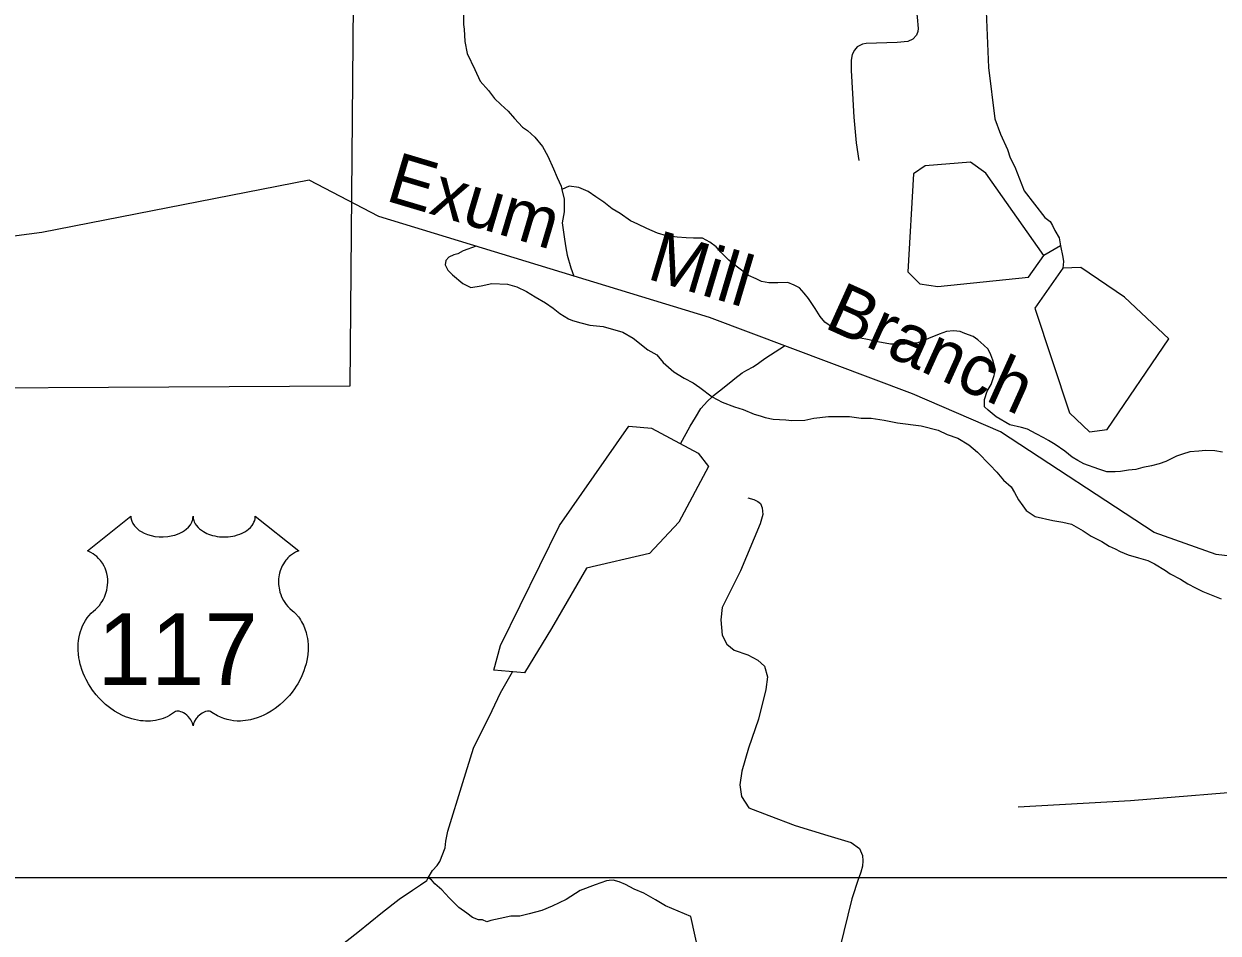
# Model space of a CAD drawing. Extents: x 2206922 to 2357709, y 510027 to 673830.
# Drawn here: x 2303188 to 2306719, y 634196 to 636885 of the extents above; entities that cross this region are included whole.
import ezdxf

# ---------------------------------------------------------------- set-up
doc = ezdxf.new("R2010")
doc.units = 0
for name, color, linetype in [('Exist Boundary Political City Limit New', 7, 'Continuous'), ('Exist Hydrographic Creek Single Shore', 7, 'Continuous'), ('Exist Hydrographic Creek Single Shore Label', 7, 'Continuous'), ('Exist Hydrographic Misc Water Feature', 7, 'Continuous'), ('Exist Hydrographic Pond Under 1500 Sq Ft', 7, 'Continuous'), ('Exist Road Non-System Type 51', 7, 'Continuous'), ('Exist Road Primary US Shield CELL', 7, 'Continuous'), ('Exist Road Primary US Shield Number Label', 7, 'Continuous'), ('Map Preparation Boundary City Limit Buffer Line', 7, 'Continuous'), ('Map Preparation Inset Cut Line', 7, 'Continuous')]:
    doc.layers.add(name, color=color, linetype=linetype)

msp = doc.modelspace()

# ---------------------------------------------------------------- linework, layer by layer
at = {"layer": 'Exist Boundary Political City Limit New'}
msp.add_lwpolyline([(2300520.2, 635771.9), (2300504.8, 636598), (2300409.8, 636634.4), (2299994.2, 636977.8), (2300292, 637066.6), (2300507, 637120.9), (2300448, 638103.9), (2300448.5, 638515), (2300455.5, 639088.2), (2298770, 638496.1), (2299272.2, 640170.2), (2299578, 640170.2), (2299672.8, 640228.5), (2300431.5, 639440.5), (2301339.5, 639573.4), (2302504.2, 639653.4), (2302509.8, 639094.8), (2304178.8, 639098.8), (2304175.5, 638528.6), (2304151.2, 635813.4), (2302367.8, 635803.9), (2300520.2, 635771.9)], dxfattribs=at)
at = {"layer": 'Exist Hydrographic Creek Single Shore'}
msp.add_lwpolyline([(2307222.1, 635254), (2306713.9, 635315.5), (2306530, 635380.2), (2306075.5, 635678.2), (2305815.6, 635790.8), (2305215, 636016.1), (2304237.8, 636314.8), (2304031.5, 636422), (2303241.2, 636267.9), (2302917.1, 636225), (2302842.1, 636257.2), (2302670.6, 636401.9), (2302633.1, 636416.6), (2302515.2, 636447.5), (2302437.8, 636492.8), (2302318.3, 636507), (2302095.4, 636502.9), (2301979.9, 636486.7), (2301902.9, 636462.4), (2301823.9, 636440.1), (2301775.3, 636436.1), (2301708.4, 636470.5), (2301637.5, 636488.8), (2301591.1, 636504.1)], dxfattribs=at)
at = {"layer": 'Exist Hydrographic Misc Water Feature'}
for points in [[(2306029.9, 637017), (2306040.1, 636755.9), (2306059.4, 636604.3), (2306075.5, 636558.7), (2306096.9, 636513.1), (2306104.9, 636489), (2306118.3, 636462.2), (2306145.9, 636391.2), (2306206.8, 636311.9), (2306222.6, 636300.2), (2306229.2, 636288.3), (2306237, 636274.1), (2306249.1, 636252.4), (2306253.2, 636228.3), (2306259.9, 636194.4), (2306262.2, 636182.3), (2306260.3, 636162)], [(2304487.3, 636915.1), (2304487.5, 636883.1), (2304489.9, 636868.9), (2304492, 636832.9), (2304498.3, 636797.1), (2304520.9, 636749.5), (2304536.9, 636715.4), (2304561.3, 636687.8), (2304579.7, 636664), (2304598.2, 636646.2), (2304619.9, 636626.7), (2304638.4, 636604.9), (2304662.6, 636578.9), (2304676.7, 636569.1), (2304698.9, 636549.5), (2304721, 636521.8), (2304737.2, 636493.8), (2304753.8, 636456), (2304764.5, 636430.1), (2304776.4, 636404.4), (2304778.4, 636394.4)], [(2305994.8, 635959.8), (2305970.4, 635969.5), (2305956.5, 635975.2), (2305936.4, 635977), (2305916.5, 635974.8), (2305894.7, 635966.7), (2305863, 635954.5), (2305831.2, 635941.8), (2305793, 635937.4), (2305750.8, 635937.3), (2305713.1, 635944.6), (2305687.2, 635950.5), (2305656.7, 635955.9), (2305624.7, 635967.7), (2305594.8, 635979.4), (2305578.6, 635987.1), (2305556.6, 636003), (2305542.3, 636019), (2305527.9, 636042.7), (2305507.8, 636072.4), (2305495.5, 636088.5), (2305481.2, 636104), (2305465.2, 636112.1), (2305447.1, 636119.6), (2305417, 636119.3), (2305390.9, 636119.2), (2305369.2, 636122.9), (2305353, 636130.6), (2305330.9, 636140.5), (2305294.6, 636168.2), (2305272.4, 636185.7), (2305248.4, 636209.6), (2305234.5, 636225.5), (2305216, 636239.2), (2305194.1, 636251.1), (2305168, 636250.5), (2305145.9, 636252.3), (2305119.9, 636254.1), (2305087.7, 636257.7), (2305061.8, 636265.3), (2305029.6, 636279.1), (2305003.4, 636292.8), (2304981.2, 636302.6), (2304951.3, 636324.1), (2304927.1, 636337.9), (2304902.9, 636357.8), (2304878.7, 636373.6), (2304856.6, 636389.1), (2304828.5, 636401), (2304800.2, 636404.5), (2304778.4, 636394.4)], [(2304778.4, 636394.4), (2304785, 636366.6), (2304785.4, 636328.4), (2304779.7, 636296.5), (2304786, 636248.4), (2304790.7, 636222.6), (2304794.6, 636200.5), (2304804.9, 636162.9), (2304814.2, 636138.6)], [(2304525.5, 636226.9), (2304486.7, 636213.2), (2304470.7, 636205.1), (2304459, 636201.2), (2304444.8, 636194.7), (2304435.2, 636184.9), (2304433.1, 636172.6), (2304441.5, 636156.8), (2304455.3, 636142.9), (2304485.4, 636117.3), (2304509.8, 636105.5), (2304540, 636109.9), (2304571.5, 636116.5), (2304617.7, 636114.8), (2304645.6, 636106.9), (2304674.1, 636093.3), (2304699.9, 636077.7), (2304730.1, 636060.1), (2304752.6, 636044.2), (2304772.5, 636028.7), (2304798.7, 636012.9), (2304810.4, 636007.1), (2304834.6, 636001), (2304860.9, 635993.4), (2304900.7, 635989.8), (2304959.1, 635972.6), (2304989.2, 635955), (2305033.3, 635921.2), (2305059.6, 635905.5), (2305078.2, 635883.6), (2305110, 635856.1), (2305140.4, 635836.6), (2305166.6, 635822.9), (2305186.9, 635808.9), (2305223, 635781.5)], [(2306253.2, 636228.3), (2306204.1, 636199.5)], [(2305223, 635781.5), (2305226.7, 635785.5), (2305244.7, 635799.8), (2305278.6, 635825.9), (2305290.5, 635836.3), (2305312.2, 635852.5), (2305325.9, 635860.6), (2305344.2, 635870.8), (2305360, 635881), (2305367.8, 635887.1), (2305381.7, 635897.2), (2305437.2, 635932.7)], [(2306732.2, 635617.9), (2306709.8, 635621.7), (2306682.1, 635623.5), (2306662.3, 635621.2), (2306636, 635619.1), (2306614.1, 635612.7), (2306596.4, 635606.4), (2306564.4, 635590.1), (2306544.6, 635583.7), (2306522.4, 635577.8), (2306496.6, 635573.1), (2306476.5, 635567.2), (2306454.7, 635564.8), (2306430.8, 635560.7), (2306415, 635560.3), (2306390.8, 635560.3), (2306366.8, 635567.9), (2306322.3, 635583.5), (2306304.4, 635593.2), (2306288.2, 635603.3), (2306266.5, 635620.8), (2306237.8, 635640.5), (2306217.7, 635652.4), (2306203.8, 635660.2), (2306181.4, 635672.1), (2306155.4, 635685.8), (2306137.5, 635691.3), (2306103.5, 635698.8), (2306063.3, 635722.7), (2306038.9, 635742.2), (2306028.6, 635752.3), (2306028.4, 635774.2), (2306036.2, 635798.2), (2306048.1, 635818.3), (2306057.6, 635844.5), (2306061.5, 635860.5), (2306053.5, 635890.5), (2306047.5, 635906.4), (2306039.1, 635922.3), (2306027, 635934.2), (2306008.8, 635949.9), (2305994.8, 635959.8)], [(2305129.1, 635643.3), (2305158, 635694.8), (2305173.8, 635720.8), (2305189.4, 635747.3), (2305209.1, 635769.4), (2305223, 635781.5)], [(2305223, 635781.5), (2305253.1, 635766), (2305289.2, 635752.1), (2305315.1, 635744.6), (2305347.7, 635730.7), (2305365.5, 635725.2), (2305379.7, 635721), (2305403.2, 635715.4), (2305441.4, 635713.8), (2305459.2, 635712.3), (2305497.2, 635712.7), (2305523.4, 635718.9), (2305567.3, 635723.2), (2305591.7, 635723.6), (2305629.6, 635723.9), (2305663.4, 635718.5), (2305693.4, 635718.8), (2305731.5, 635713.1), (2305771.3, 635705.4), (2305841.2, 635696.2), (2305891.7, 635682.9), (2305917.7, 635670.8), (2305949.9, 635659.5), (2305981.9, 635639.7), (2306007.9, 635617.9), (2306044.6, 635580.4), (2306064.9, 635558.7), (2306085.2, 635534.9), (2306107.4, 635515.4), (2306117.4, 635499.2), (2306129.5, 635477.5), (2306141.8, 635459.5), (2306151.9, 635445.8), (2306178.3, 635428), (2306230.4, 635416.5), (2306260.4, 635410.8), (2306286.2, 635405.3), (2306320.8, 635385.5), (2306344.4, 635369.7), (2306375.2, 635354.2), (2306396.9, 635340.3), (2306415.4, 635332.7), (2306429.3, 635324.9), (2306453.1, 635314.9), (2306483.5, 635305.4), (2306511.3, 635297.5), (2306531.4, 635288.1), (2306563.4, 635268.2), (2306578, 635258.3), (2306607.7, 635242.9), (2306630.1, 635229), (2306652.4, 635217.1), (2306674.6, 635205.7), (2306728.5, 635184.2)], [(2304382.9, 634359.2), (2304396.2, 634381.1), (2304410.2, 634395.7), (2304418.2, 634407.5), (2304433.8, 634447.7), (2304435.4, 634467.7), (2304441.1, 634497.7), (2304485.5, 634641.8), (2304516.9, 634742.9), (2304572.6, 634854.4), (2304596.9, 634906.6), (2304632.5, 634968.9)], [(2306128.2, 634569.3), (2306460.3, 634588.5), (2306869.2, 634621.5)], [(2304041.7, 634099.5), (2304103.2, 634142.2), (2304174.8, 634199.1), (2304248, 634257.9), (2304297.2, 634296.3), (2304337.4, 634322.7), (2304351.3, 634332.8), (2304360.8, 634339), (2304379, 634351.3), (2304382.9, 634359.2)], [(2305243.7, 633864.6), (2305159.6, 634245.5), (2305085.4, 634277), (2305055.1, 634294.5), (2305021, 634314.3), (2304992.7, 634325.8), (2304966.5, 634339.5), (2304948.6, 634347.4), (2304930.6, 634353), (2304918.3, 634351.2), (2304910.7, 634350.7), (2304876.7, 634338.4), (2304833.2, 634322.3), (2304791.4, 634295.7), (2304749.7, 634275.2), (2304719.6, 634263.1), (2304681.9, 634252.6), (2304654, 634246.2), (2304627.9, 634246.1), (2304595.9, 634239.6), (2304568.1, 634233.2), (2304556.4, 634229.3), (2304543.7, 634234.9), (2304531.8, 634235), (2304513.9, 634242.5), (2304498.1, 634254.7), (2304473.7, 634272.1), (2304445.2, 634300), (2304423.3, 634323.5), (2304403, 634341.6), (2304392.9, 634353.2), (2304382.9, 634359.2)]]:
    msp.add_lwpolyline(points, dxfattribs=at)
at = {"layer": 'Exist Hydrographic Pond Under 1500 Sq Ft'}
for points in [[(2305818.3, 636440.8), (2305802.2, 636151.3), (2305837.1, 636116.4), (2305890.6, 636108.4), (2306158.5, 636135.2), (2306204.1, 636199.5), (2306032.6, 636443.4), (2305987.1, 636475.6), (2305853.1, 636464.9), (2305818.3, 636440.8)], [(2306260.3, 636162), (2306177.3, 636044.1), (2306280.4, 635734.9), (2306339.4, 635678.2), (2306391.6, 635684.9), (2306573.7, 635952.9), (2306442.5, 636076.2), (2306313.9, 636164.7), (2306260.3, 636162)], [(2304667.7, 634965.9), (2304577.6, 634973.6), (2304596.8, 635046.5), (2304771.3, 635401.5), (2304976.4, 635695), (2305043.5, 635689.3), (2305182.1, 635614.9), (2305212.3, 635576.1), (2305124.1, 635411), (2305037.8, 635319), (2304851.8, 635274.8), (2304748.2, 635096.4), (2304667.7, 634965.9)]]:
    msp.add_lwpolyline(points, dxfattribs=at)
at = {"layer": 'Exist Road Non-System Type 51'}
for points in [[(2305764.4, 637525.1), (2305829.9, 636904), (2305832.8, 636871.2), (2305831.8, 636861.7), (2305827.1, 636851.3), (2305816.6, 636839.7), (2305801.4, 636832.7), (2305770.1, 636829.9), (2305678.9, 636827), (2305667.3, 636824.2), (2305652.1, 636816.6), (2305643.6, 636807.1), (2305636.9, 636793.8), (2305634.1, 636777.7), (2305634.1, 636747.2), (2305637.9, 636678.8), (2305642.6, 636608.4), (2305649.3, 636532.4), (2305657.3, 636480.4)], [(2305328.4, 635483.4), (2305346.4, 635477.8), (2305358.4, 635471.9), (2305366.5, 635466), (2305370.8, 635453.9), (2305373, 635434), (2305365.1, 635405.9), (2305306.5, 635267.5), (2305253, 635159), (2305248.6, 635121.9), (2305253, 635077.3), (2305266.4, 635050.6), (2305288.7, 635032.7), (2305328.8, 635019.3), (2305358.5, 635003), (2305377.8, 634985.2), (2305386.7, 634954), (2305382.2, 634916.8), (2305360, 634829.1), (2305330.3, 634742.9), (2305310.9, 634674.5), (2305305, 634634.4), (2305309.5, 634600.2), (2305331.7, 634566.1), (2305391.1, 634543.8), (2305468.4, 634514), (2305564.9, 634484.3), (2305634.7, 634463.5), (2305658.5, 634446.4), (2305667.4, 634425.6), (2305668.9, 634409.3), (2305667.4, 634394.4), (2305662.9, 634376.6), (2305656.5, 634359.7)], [(2305656.5, 634359.7), (2305655.5, 634357.2), (2305636.2, 634297.8), (2305527.7, 633854.5), (2305333.2, 633222.5)]]:
    msp.add_lwpolyline(points, dxfattribs=at)
at = {"layer": 'Exist Road Primary US Shield CELL'}
msp.add_lwpolyline([(2303504.1, 635428.8), (2303504.4, 635423.5), (2303505.7, 635417.2), (2303506.7, 635413.9), (2303509.7, 635407.7), (2303514.5, 635400.3), (2303521.3, 635393.1), (2303529, 635386.8), (2303534.2, 635383.5), (2303542.9, 635378.8), (2303552.9, 635374.6), (2303564, 635371.4), (2303575.3, 635369.1), (2303587.7, 635367.7), (2303599.9, 635367.5), (2303613.1, 635368.5), (2303627.7, 635371.3), (2303634.4, 635373.1), (2303642, 635375.6), (2303649, 635378.5), (2303656.6, 635382.6), (2303662.8, 635386.6), (2303667.6, 635390.1), (2303674.4, 635396.6), (2303679.9, 635403.4), (2303682.1, 635407.2), (2303684.1, 635410.8), (2303686.8, 635418.6), (2303687.6, 635422), (2303688.1, 635429.1), (2303688.6, 635423.1), (2303689.2, 635419.4), (2303690.2, 635415.8), (2303691.7, 635411.9), (2303694.4, 635406.4), (2303697.4, 635401.9), (2303703.2, 635395.1), (2303706.7, 635391.8), (2303710, 635389.1), (2303718.7, 635383.1), (2303729, 635377.9), (2303734, 635375.7), (2303739.1, 635373.9), (2303745.7, 635371.9), (2303752.4, 635370.3), (2303759.1, 635369.2), (2303766, 635368.2), (2303772.9, 635367.7), (2303778.6, 635367.5), (2303785.6, 635367.6), (2303792.1, 635368), (2303798.7, 635368.7), (2303806, 635369.9), (2303811.8, 635371.2), (2303819.6, 635373.3), (2303826.6, 635375.8), (2303832.7, 635378.5), (2303840.7, 635382.6), (2303847.1, 635386.7), (2303851.9, 635390.5), (2303857.5, 635395.6), (2303862.8, 635401.8), (2303865.9, 635406.3), (2303868.1, 635410.9), (2303870.2, 635415.8), (2303871.4, 635420.9), (2303872, 635425.4), (2303872.1, 635429.2), (2304000.7, 635326.8), (2303997.7, 635325.6), (2303990.7, 635322.2), (2303985.2, 635319), (2303976.3, 635312.7), (2303972.5, 635309.3), (2303968.7, 635305.7), (2303965.2, 635301.9), (2303962.2, 635298.4), (2303958.4, 635293.2), (2303955.1, 635288), (2303951.8, 635282.3), (2303949.4, 635277.4), (2303945.5, 635267.1), (2303943.6, 635260.5), (2303942.4, 635255), (2303940.9, 635243.5), (2303940.5, 635238), (2303940.5, 635232.6), (2303940.8, 635226.9), (2303941.3, 635221.5), (2303942.3, 635215.8), (2303943.2, 635210.7), (2303944.8, 635204.6), (2303947.1, 635197.5), (2303949.9, 635190.5), (2303955.8, 635179.4), (2303963.3, 635168), (2303968.7, 635161.6), (2303974, 635156.1), (2303982, 635149.4), (2303986.3, 635145.6), (2303991.2, 635140.7), (2303999.3, 635131.3), (2304002.5, 635126.9), (2304005.8, 635122), (2304008.9, 635116.9), (2304011.9, 635111.4), (2304014.3, 635106.6), (2304018.9, 635095.6), (2304022.2, 635084.9), (2304023.7, 635079.3), (2304026.1, 635066.7), (2304027, 635060.4), (2304028, 635048.1), (2304028, 635033.2), (2304026.9, 635019.1), (2304024.2, 635002.6), (2304022, 634992.7), (2304018.6, 634981.3), (2304015.4, 634971.3), (2304009.5, 634956.6), (2304004.3, 634946), (2303997.5, 634933.5), (2303992.9, 634926), (2303987.5, 634918), (2303980.7, 634908.7), (2303972.8, 634898.8), (2303963.3, 634888.4), (2303955.7, 634880.7), (2303945.6, 634871.8), (2303939.6, 634866.8), (2303930.9, 634860.2), (2303919.1, 634852.3), (2303907.4, 634845.6), (2303897.4, 634840.5), (2303888.6, 634836.7), (2303877.2, 634832.3), (2303858.2, 634827.1), (2303851.3, 634825.6), (2303843.1, 634824.4), (2303835.4, 634823.7), (2303828, 634823.2), (2303818, 634823.2), (2303808, 634824), (2303798.6, 634825.3), (2303788.8, 634827.4), (2303778.6, 634830.4), (2303769.3, 634834.1), (2303759.8, 634838.7), (2303743.9, 634848.7), (2303739.3, 634851.2), (2303736.8, 634851.9), (2303730.6, 634852.2), (2303724.8, 634850.9), (2303718.9, 634848.6), (2303715.3, 634846.7), (2303710.6, 634843.6), (2303706.9, 634840.7), (2303702.5, 634836.5), (2303699.5, 634833), (2303697.2, 634830.3), (2303692.7, 634823.2), (2303691.1, 634819.9), (2303689.4, 634815.5), (2303688, 634809.2), (2303685.9, 634817.2), (2303683.6, 634822.5), (2303680.9, 634827.1), (2303678, 634831.1), (2303673.5, 634836.3), (2303669.5, 634840.2), (2303664.6, 634844.1), (2303659.5, 634847.2), (2303655.3, 634849.4), (2303651.5, 634850.8), (2303646.9, 634851.9), (2303643.1, 634852.2), (2303640, 634852.2), (2303635.7, 634851.2), (2303629.9, 634847), (2303624.4, 634843.2), (2303618.4, 634839.5), (2303611.2, 634835.7), (2303606, 634833.2), (2303599.8, 634830.8), (2303592.5, 634828.4), (2303584.6, 634826.3), (2303576.5, 634824.7), (2303569.3, 634823.6), (2303561.7, 634822.9), (2303554.7, 634822.7), (2303547.5, 634822.8), (2303540.8, 634823.3), (2303532.9, 634824), (2303523.2, 634825.4), (2303515.2, 634827.2), (2303506.7, 634829.5), (2303497.9, 634832.3), (2303488.6, 634835.8), (2303476.9, 634840.9), (2303468.8, 634845.1), (2303455.9, 634852.5), (2303440.9, 634862.9), (2303429.5, 634872.1), (2303421.2, 634879.6), (2303409, 634892.1), (2303401.8, 634900.2), (2303390.5, 634914.8), (2303383.3, 634925.3), (2303378.7, 634933.1), (2303371.8, 634945.6), (2303368.1, 634953.4), (2303363.2, 634964.8), (2303359.4, 634975.2), (2303356.2, 634985.1), (2303354.5, 634991.4), (2303352, 635002.4), (2303350.6, 635010.2), (2303349.1, 635020.9), (2303348.3, 635032.3), (2303348.2, 635042.7), (2303348.4, 635051.3), (2303349.4, 635061.4), (2303351.1, 635072.1), (2303353.2, 635081.3), (2303355, 635088), (2303357.8, 635096), (2303361.4, 635104.9), (2303365.6, 635113.4), (2303369.7, 635120.5), (2303374.8, 635128.1), (2303379.8, 635134.5), (2303386.4, 635141.7), (2303393.2, 635148.2), (2303399.5, 635153.3), (2303406.9, 635160.6), (2303410.8, 635165), (2303415.5, 635171.2), (2303419.2, 635176.9), (2303422.1, 635181.9), (2303426.1, 635189.5), (2303428.4, 635195.1), (2303431.4, 635203.8), (2303432.9, 635209.8), (2303434.4, 635217.7), (2303435.4, 635225), (2303435.7, 635234.2), (2303435.5, 635241.8), (2303434.5, 635250.7), (2303432.9, 635259.2), (2303430.8, 635266.7), (2303427.7, 635275.2), (2303424.7, 635281.4), (2303419.8, 635289.8), (2303414.3, 635297.7), (2303408.7, 635304.1), (2303403, 635309.8), (2303397.5, 635314), (2303392.3, 635317.7), (2303385.8, 635321.7), (2303379.5, 635324.8), (2303375.5, 635326.4)], close=True, dxfattribs=at)
at = {"layer": 'Map Preparation Boundary City Limit Buffer Line'}
msp.add_lwpolyline([(2300520.2, 635771.9), (2300504.8, 636598), (2300409.8, 636634.4), (2299994.2, 636977.8), (2300292, 637066.6), (2300507, 637120.9), (2300448, 638103.9), (2300448.5, 638515), (2300455.5, 639088.2), (2298770, 638496.1), (2299272.2, 640170.2), (2299578, 640170.2), (2299672.8, 640228.5), (2300431.5, 639440.5), (2301339.5, 639573.4), (2302504.2, 639653.4), (2302509.8, 639094.8), (2304178.8, 639098.8), (2304175.5, 638528.6), (2304151.2, 635813.4), (2302367.8, 635803.9), (2300520.2, 635771.9)], dxfattribs=at)
at = {"layer": 'Map Preparation Inset Cut Line'}
for p, q in [((2305656.5, 634359.7), (2303061.2, 634359.7)), ((2309738.8, 634359.7), (2305656.5, 634359.7))]:
    msp.add_line(p, q, dxfattribs=at)

# ---------------------------------------------------------------- texts
at = {"layer": 'Exist Hydrographic Creek Single Shore Label'}
for s, rotation, p in [('Exum', 343.4307, (2304253.7, 636363.2)), ('Mill', 343.4307, (2305026.7, 636132)), ('Branch', 335.6916, (2305550.6, 635988))]:
    msp.add_text(s, height=150, rotation=rotation, dxfattribs=at).set_placement(p)
at = {"layer": 'Exist Road Primary US Shield Number Label'}
msp.add_text('117', height=212.5, dxfattribs=at).set_placement((2303405.3, 634929.5))

doc.saveas('drawing.dxf')
